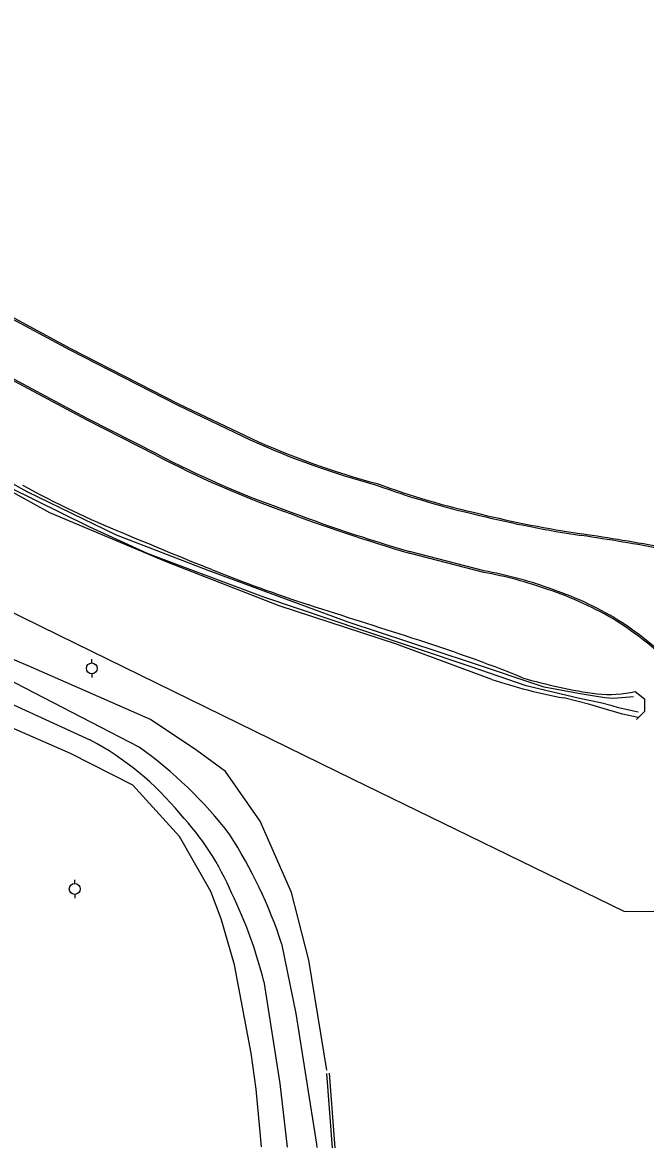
# Model space of a CAD drawing. Extents: x 2145380 to 2156929, y 139568 to 149130.
# Drawn here: x 2155908 to 2156138.6, y 142311.7 to 142730.2 of the extents above; entities that cross this region are included whole.
import ezdxf

# ---------------------------------------------------------------- set-up
doc = ezdxf.new("R2010")
doc.units = 0
for name, color, linetype in [('TOPO_Concrete', 7, 'Continuous'), ('TOPO_Curb Back', 7, 'Continuous'), ('TOPO_Dirt Grav', 7, 'Continuous'), ('TOPO_DRAIN_Headwall', 7, 'Continuous'), ('TOPO_DRAIN_Structure', 7, 'Continuous'), ('TOPO_Fence', 7, 'Continuous'), ('TOPO_Flowline', 7, 'Continuous'), ('TOPO_Power Pole', 7, 'Continuous')]:
    doc.layers.add(name, color=color, linetype=linetype)

# ---------------------------------------------------------------- blocks, each defined once
blk = doc.blocks.new('POWPOL')
at = {"layer": 'TOPO_Power Pole'}
for p, q in [((0, 10.2), (0, 17.3)), ((0, -10.2), (0, -17.3))]:
    blk.add_line(p, q, dxfattribs=at)
blk.add_circle((0, 0), 10.2, dxfattribs=at)

msp = doc.modelspace()

# ---------------------------------------------------------------- linework, layer by layer
at = {"layer": 'TOPO_Concrete'}
for points in [[(2156081.7, 142486.88), (2156046.43, 142499.89), (2156003, 142514.17), (2155961.48, 142530.35), (2155918.07, 142548.64), (2155883.14, 142567.83), (2155850.68, 142586.63), (2155789.44, 142620.01), (2155713.98, 142660.71), (2155653.6, 142691.63), (2155577.85, 142729.15)], [(2156135.98, 142472.78), (2156130.08, 142474.04), (2156122.92, 142476.15), (2156118.07, 142477.63), (2156108.35, 142480.01)]]:
    msp.add_lwpolyline(points, dxfattribs=at)
for centre, radius, start, end in [((2156069.84, 142850.48), 333.5, 240.9696, 248.0737), ((2156488.62, 143812.28), 1382.41, 246.85723, 248.31953), ((2156203.7, 143088.78), 604.84, 248.08177, 251.71963), ((2153014.06, 133107.04), 9874.16, 72.080455, 72.313136), ((2155887.69, 141979.53), 547.93, 67.9857, 72.5333), ((2156145.74, 142680.25), 203.7, 251.6742, 259.4211), ((2156146.04, 142665.25), 185.46, 253.4089, 262.1534), ((2156125.25, 142522.12), 40.84, 263.6326, 283.5877)]:
    msp.add_arc(centre, radius, start, end, dxfattribs=at)
at = {"layer": 'TOPO_Curb Back'}
for points in [[(2155506.24, 142807.23), (2155540.1, 142796), (2155576.84, 142782.69), (2155613.26, 142768.69), (2155647.15, 142753.98), (2155684.52, 142736.48), (2155724.18, 142716.49), (2155766.75, 142694.05), (2155795.76, 142678.57), (2155832.59, 142658.23), (2155861.6, 142642.76), (2155892.31, 142626.8), (2155925.44, 142608.92), (2155965.42, 142588.46), (2155992.51, 142575.54)], [(2155506.43, 142807.8), (2155540.29, 142796.56), (2155577.05, 142783.25), (2155613.49, 142769.25), (2155647.4, 142754.52), (2155684.78, 142737.02), (2155724.45, 142717.03), (2155767.04, 142694.58), (2155796.05, 142679.09), (2155832.87, 142658.76), (2155861.88, 142643.29), (2155892.59, 142627.33), (2155925.72, 142609.45), (2155965.69, 142588.99), (2155992.76, 142576.08)], [(2155957.63, 142569.8), (2155931.61, 142583.02), (2155896.02, 142602), (2155853.43, 142625.02), (2155811.22, 142647.37), (2155775.2, 142666.63), (2155725.03, 142693.5), (2155698.9, 142706.81), (2155684.15, 142714.36), (2155650.42, 142730.63), (2155609.35, 142748.85), (2155573.02, 142763.18), (2155528.18, 142779.5), (2155501.85, 142788.25)], [(2155957.9, 142570.34), (2155931.89, 142583.55), (2155896.31, 142602.53), (2155853.71, 142625.55), (2155811.5, 142647.9), (2155775.48, 142667.16), (2155725.3, 142694.03), (2155699.17, 142707.35), (2155684.42, 142714.9), (2155650.67, 142731.18), (2155609.58, 142749.4), (2155573.23, 142763.74), (2155528.37, 142780.07), (2155502.04, 142788.82)], [(2156078.91, 142527.11), (2156051.25, 142534.27)], [(2156078.78, 142526.52), (2156051.1, 142533.69)]]:
    msp.add_lwpolyline(points, dxfattribs=at)
for centre, radius, start, end in [((2156118.65, 142854.13), 305.23, 245.6408, 254.9179), ((2156118.65, 142854.13), 305.83, 245.6397, 254.913), ((2156128.56, 142896.27), 368.51, 242.3642, 250.3356), ((2156128.56, 142896.27), 367.91, 242.3636, 250.3364), ((2156145.78, 142852.08), 311.45, 249.9951, 257.3114), ((2156145.78, 142852.08), 312.05, 249.9999, 257.3104), ((2156233.68, 143157.02), 649.53, 249.3442, 253.67421), ((2156233.68, 143157.02), 648.93, 249.34374, 253.67338), ((2156179.51, 142965.43), 430.12, 256.2437, 261.3697), ((2156179.51, 142965.43), 429.52, 256.243, 261.3696), ((2155994.47, 141725.61), 823.44, 79.44022, 81.58509), ((2155994.47, 141725.61), 824.04, 79.44165, 81.58502), ((2156050.65, 142373.02), 156.06, 70.62, 79.6149), ((2156050.65, 142373.02), 156.66, 70.6221, 79.607), ((2156062.83, 142400.55), 126.07, 58.7938, 71.6903), ((2156062.83, 142400.55), 126.67, 58.7906, 71.6878), ((2156062.66, 142405.87), 121.64, 39.2805, 57.4281), ((2156062.66, 142405.87), 122.24, 39.2727, 57.4314)]:
    msp.add_arc(centre, radius, start, end, dxfattribs=at)
at = {"layer": 'TOPO_Dirt Grav'}
for points in [[(2155951.1, 142461.83), (2155898.07, 142489.23), (2155816.32, 142523.84), (2155769.52, 142543.99), (2155733.43, 142563.5), (2155711.21, 142575.5)], [(2155748.46, 142541.1), (2155764.31, 142535.73), (2155799.78, 142522.45), (2155852.68, 142499.07), (2155900.1, 142479.59), (2155932.95, 142464.45)], [(2156017.06, 142313.47), (2156016.94, 142314.66), (2156009.27, 142363.08), (2156003.93, 142389.04)], [(2155997.32, 142374.93), (2156003.28, 142337.16), (2156006, 142313.6)]]:
    msp.add_lwpolyline(points, dxfattribs=at)
for centre, radius, start, end in [((2155883.26, 142369.96), 106.76, 38.9193, 62.261), ((2155859.63, 142333.31), 157.74, 37.5027, 54.5576), ((2155893.48, 142368.71), 99.87, 22.8759, 43.1673), ((2155832.31, 142332.18), 180.79, 18.3331, 32.5119), ((2155839.69, 142336.18), 162.32, 13.8106, 26.0747)]:
    msp.add_arc(centre, radius, start, end, dxfattribs=at)
at = {"layer": 'TOPO_DRAIN_Headwall'}
msp.add_lwpolyline([(2156134.84, 142482.42), (2156138.29, 142479.66), (2156138.3, 142475.03), (2156135.28, 142472.03)], dxfattribs=at)
at = {"layer": 'TOPO_DRAIN_Structure'}
for p, q in [((2156022.81, 142313.4), (2156020.7, 142340.9)), ((2156023.76, 142313.39), (2156021.64, 142340.97))]:
    msp.add_line(p, q, dxfattribs=at)
at = {"layer": 'TOPO_Fence'}
msp.add_lwpolyline([(2156168.98, 142311.67), (2156168.48, 142373.8), (2156168.2, 142400.76), (2156130.74, 142400.88), (2156030.44, 142449.87), (2155921.28, 142503.28), (2155810.85, 142557.51), (2155729.39, 142596.15), (2155616.24, 142650.58), (2155521.63, 142695.86), (2155475.21, 142720.62), (2155406.74, 142722.78), (2155247.37, 142723.96), (2155104.22, 142725.38), (2154974.47, 142727.2), (2154842.89, 142726.01)], dxfattribs=at)
at = {"layer": 'TOPO_Flowline'}
for points in [[(2156135.97, 142474.81), (2156128.69, 142476.32), (2156126.35, 142477.06), (2156122.04, 142478.27), (2156114.2, 142479.82), (2156094.44, 142484.5), (2156074.1, 142491.6), (2156033.97, 142505.06), (2155997.38, 142517.31), (2155954.52, 142533.35), (2155932.65, 142543.38), (2155902.95, 142558.05), (2155875, 142574.28), (2155842.89, 142592.09), (2155804.33, 142613.14), (2155763.41, 142635.14), (2155732.03, 142652.1), (2155697.73, 142670.44), (2155676.83, 142680.69), (2155656.26, 142691.4), (2155618.06, 142711.11), (2155581.05, 142729.05)], [(2156134.25, 142480.39), (2156126.76, 142479.87), (2156123.57, 142480.05), (2156115.21, 142481.4), (2156101.13, 142484.04), (2156073.44, 142493.26), (2156028.52, 142508.08), (2155976.69, 142527.24), (2155942.78, 142540.32), (2155909.68, 142556.35), (2155880.82, 142572.46), (2155846.92, 142591.9), (2155812.26, 142611.17), (2155775.21, 142630.87), (2155728.97, 142655.71), (2155688.56, 142676.76), (2155680.21, 142680.74), (2155674, 142683.99), (2155651.12, 142696.05), (2155614.26, 142715.37)], [(2156020.7, 142342.14), (2156013.95, 142382.83), (2156007.6, 142408), (2155996, 142434.42), (2155983.13, 142452.74), (2155972.49, 142460.61), (2155955.41, 142471.98), (2155910.01, 142491.93), (2155877.34, 142505.74), (2155841.27, 142521.75), (2155799.83, 142539.65), (2155772.82, 142551.65), (2155757.52, 142558.65), (2155748.85, 142562.96), (2155729.74, 142572.06), (2155710.26, 142582), (2155679.98, 142601), (2155666.52, 142611.63), (2155644.83, 142625.52), (2155627.92, 142637.13), (2155606.55, 142650.16)], [(2155996.41, 142313.71), (2155995.9, 142320.49), (2155994.52, 142335.06), (2155992.6, 142348.39), (2155986.5, 142381.14), (2155981.53, 142398.19), (2155977.75, 142408.36), (2155966.06, 142428.67), (2155948.86, 142447.73), (2155925.72, 142459.42), (2155867.44, 142484.92)]]:
    msp.add_lwpolyline(points, dxfattribs=at)

# ---------------------------------------------------------------- block references
at = {"layer": 'TOPO_Power Pole', "xscale": 0.19685000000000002, "yscale": 0.19685000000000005}
for p in [(2155933.63, 142490.96), (2155927.29, 142409.27)]:
    msp.add_blockref('POWPOL', p, dxfattribs=at)

doc.saveas('drawing.dxf')
